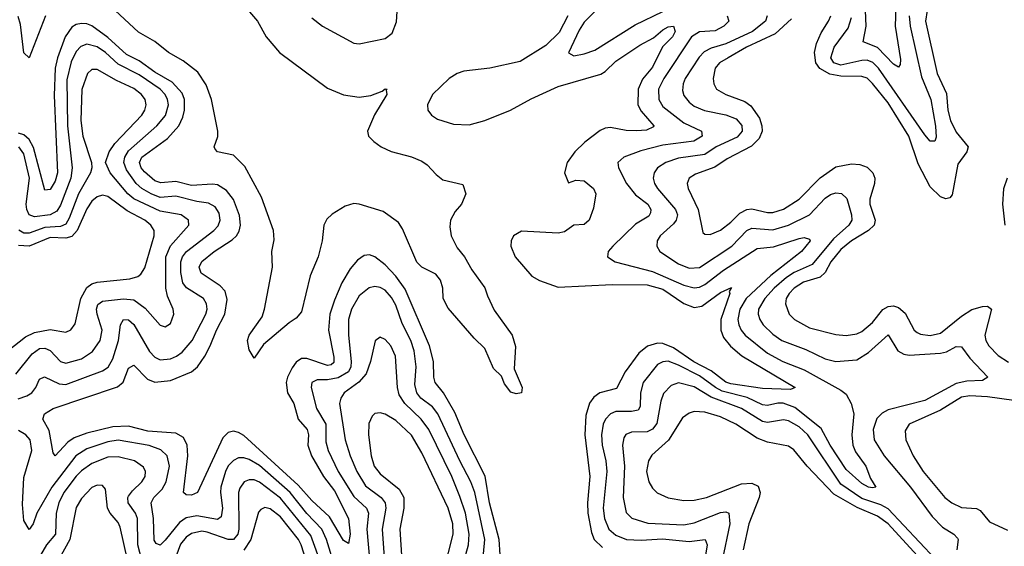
# Model space of a CAD drawing. Header units: inches. Extents: x 1694797 to 1849917, y 907313 to 1017959.
# Tile 599 of 656: x 1832834 to 1836594, y 932204 to 934215. Entities that reach past the tile are written whole.
import ezdxf

# ---------------------------------------------------------------- set-up
doc = ezdxf.new("R2010")
doc.units = ezdxf.units.IN
doc.header["$MEASUREMENT"] = 0
doc.layers.add('B8933', color=7, linetype='Continuous')

msp = doc.modelspace()

# ---------------------------------------------------------------- linework, layer by layer
at = {"layer": 'B8933', "color": 5}
for points, elevation in [([(1835190.9, 934409.1), (1834990, 934205.6), (1834970, 934175.7), (1834929, 934089), (1834950, 934077.3), (1834990, 934084.1), (1835030, 934098.3), (1835184.1, 934195.9), (1835290, 934246.9)], 640), ([(1833650, 934317.5), (1833741.7, 934210), (1833775.7, 934150), (1833826.7, 934090), (1834010, 933953.1), (1834070, 933928.3), (1834130, 933919.6), (1834174.5, 933925.5), (1834217.6, 933942.4), (1834230, 933951.7), (1834237.3, 933950), (1834233.8, 933946.2), (1834235.9, 933930), (1834188.3, 933851.7), (1834162, 933790), (1834166, 933770), (1834186, 933750), (1834214.6, 933730), (1834252.1, 933712.1), (1834330, 933691.5), (1834370, 933674.6), (1834390, 933661.1), (1834424, 933624), (1834450, 933603.8), (1834526, 933586), (1834537.1, 933550), (1834520.8, 933510), (1834497.3, 933482.7), (1834479.2, 933450), (1834476.1, 933423.9), (1834481.6, 933390), (1834504, 933344), (1834532.6, 933310), (1834560.3, 933260.3), (1834610, 933191.5), (1834620, 933160), (1834645.9, 933105.9), (1834714.3, 933010), (1834727.5, 932967.5), (1834721.6, 932881.6), (1834752.7, 932810), (1834750.3, 932789.7), (1834730, 932786), (1834710, 932793.2), (1834685.1, 932825.1), (1834674, 932854), (1834643.6, 932883.6), (1834610, 932959.5), (1834570, 932998.4), (1834470, 933113.3), (1834451.6, 933150), (1834449.4, 933190), (1834440.5, 933220.5), (1834423.3, 933243.3), (1834370, 933269.6), (1834350, 933288.7), (1834296.3, 933416.3), (1834281, 933441), (1834222.2, 933482.2), (1834130, 933511.1), (1834110, 933512.9), (1834077.3, 933502.7), (1834027.5, 933472.5), (1834006.8, 933453.2), (1833995.9, 933430), (1833989.1, 933370), (1833974.3, 933310), (1833943.3, 933236.7), (1833910, 933098.9), (1833890, 933075.4), (1833862.5, 933057.5), (1833764.7, 932975.3), (1833730, 932922.7), (1833710, 932954), (1833704.2, 932990), (1833710, 933010.2), (1833759.6, 933080.4), (1833769.4, 933110), (1833799.9, 933270), (1833796.5, 933330), (1833806, 933374), (1833803.2, 933410), (1833757.7, 933537.7), (1833694.3, 933654.3), (1833650, 933697.3), (1833589.6, 933710), (1833580.3, 933720.3), (1833577, 933730), (1833591.1, 933768.9), (1833590.8, 933790), (1833566.4, 933910), (1833546, 933966), (1833514.3, 934014.3), (1833458.4, 934058.4), (1833402.6, 934090), (1833350, 934131.9), (1833288, 934168), (1833163.3, 934283.3)], 580), ([(1833950, 934222), (1833990, 934190.7), (1834110, 934125.7), (1834130, 934122.3), (1834230, 934142.9), (1834256.8, 934163.2), (1834272.5, 934207.5), (1834282.1, 934350)], 620), ([(1836180.7, 934299.3), (1836177.4, 934190), (1836197, 934063), (1836196.1, 934043.9), (1836190, 934033.7), (1836170, 934045.4), (1836110, 934108.3), (1836055.1, 934130), (1836065.6, 934190), (1836063.9, 934250)], 640), ([(1836299, 934250), (1836292.7, 934210), (1836337.3, 934010), (1836372.9, 933932.9), (1836378.3, 933870), (1836388, 933830), (1836410, 933785.4), (1836455.3, 933730), (1836451, 933710), (1836416.7, 933663.3), (1836394.2, 933545.8), (1836385.8, 933534.2), (1836370, 933530.7), (1836350, 933538.6), (1836310, 933576.7), (1836264.9, 933664.9), (1836229, 933770), (1836150, 933897.8), (1836090, 933971.4), (1836070, 933991.2), (1836050, 933998), (1835970, 933998.9), (1835927.2, 934007.2), (1835888.6, 934028.6), (1835873.4, 934050), (1835869.3, 934090), (1835876.2, 934123.8), (1835894.8, 934165.2), (1835922.3, 934210), (1835931, 934230)], 680), ([(1832932, 934230), (1832870, 934069.7), (1832850, 934088.7), (1832837, 934197), (1832827.9, 934227.9)], 580), ([(1834926.6, 934230), (1834893.6, 934166.4), (1834843, 934117), (1834744.7, 934055.3), (1834629.5, 934029.5), (1834530, 934018.6), (1834504.4, 934010), (1834474.4, 933990), (1834410.7, 933930), (1834390.8, 933890), (1834392.5, 933870), (1834406.7, 933850), (1834430, 933835.7), (1834490, 933815.5), (1834550, 933813.5), (1834610, 933829.6), (1834707.8, 933870), (1834786.7, 933913.3), (1834890, 933959.4), (1835053.2, 934006.8), (1835070, 934016.8), (1835110, 934056.3), (1835201.9, 934118.1), (1835253.8, 934146.2), (1835290, 934176.6), (1835310, 934187.7), (1835330.1, 934190.1), (1835336.4, 934170), (1835326.6, 934150), (1835288.9, 934111.1), (1835250, 934034.3), (1835212.6, 933987.4), (1835195.5, 933950), (1835194.7, 933890), (1835206.4, 933866.4), (1835255.9, 933810), (1835253.9, 933806.1), (1835227.2, 933792.8), (1835189.7, 933790.3), (1835150, 933791.7), (1835090, 933802.8), (1835070, 933800.9), (1835050, 933792.3), (1834992, 933748), (1834954.1, 933710), (1834924.6, 933670), (1834913.7, 933630), (1834930, 933592), (1834957.9, 933602.1), (1834990, 933600.3), (1835024.8, 933570), (1835034, 933550), (1835025, 933495), (1835009.1, 933450), (1834990, 933432.9), (1834950, 933431), (1834914.7, 933405.3), (1834890, 933399.5), (1834750, 933407.8), (1834719.7, 933390), (1834710.2, 933370), (1834708.8, 933350), (1834725.4, 933310), (1834790, 933235.1), (1834818.5, 933218.5), (1834890, 933193.6), (1835095.7, 933204.3), (1835230, 933202.1), (1835290, 933185.5), (1835370, 933131.5), (1835410, 933115.8), (1835438.4, 933121.6), (1835510, 933173.9), (1835552.1, 933192.1), (1835543.4, 933176.6), (1835546, 933170), (1835511.6, 933070), (1835510.8, 933030), (1835521.8, 933001.8), (1835548.7, 932968.7), (1835590.8, 932930.8), (1835795.5, 932810), (1835776.9, 932803.1), (1835670, 932807), (1835550, 932824.2), (1835530, 932831.1), (1835474.3, 932874.3), (1835408.3, 932908.3), (1835330, 932962), (1835290, 932978.4), (1835270, 932980.1), (1835231.7, 932968.3), (1835198, 932942), (1835145.8, 932870), (1835113.1, 932806.9), (1835049.7, 932790.3), (1835026, 932774), (1835009.7, 932750.3), (1834996.3, 932703.7), (1834991.6, 932630), (1835010.7, 932470), (1835002.7, 932370), (1835003.8, 932330), (1835017.3, 932257.3), (1835027.6, 932230), (1835058.9, 932198.9)], 620), ([(1835535.8, 934230), (1835541.2, 934210), (1835522.5, 934190), (1835490, 934172.9), (1835430, 934168.8), (1835399.4, 934150), (1835293.6, 933990), (1835273.6, 933950), (1835274.4, 933910), (1835290, 933883.8), (1835370, 933821.4), (1835436.9, 933790), (1835439.8, 933770), (1835408.7, 933751.3), (1835290, 933736.1), (1835205.8, 933714.2), (1835140.4, 933690), (1835118, 933670), (1835120.2, 933650), (1835151.4, 933590), (1835185.8, 933545.8), (1835232.3, 933510), (1835243.6, 933490), (1835242.3, 933477.7), (1835235.8, 933464.2), (1835186, 933434), (1835099.2, 933350), (1835081.1, 933330), (1835078.4, 933310), (1835108.2, 933290), (1835250, 933254.1), (1835370, 933201.8), (1835410, 933190.8), (1835430, 933193.7), (1835450, 933203.3), (1835520.8, 933259.2), (1835650, 933341.5), (1835711.8, 933348.2), (1835810, 933380.1), (1835830, 933383), (1835850, 933377.1), (1835852.5, 933370), (1835819.8, 933330), (1835702.2, 933237.8), (1835607.7, 933150), (1835583.3, 933110), (1835576.5, 933070), (1835579.7, 933050), (1835588.3, 933030), (1835604.1, 933010), (1835690, 932941.8), (1835748.5, 932910), (1835830, 932878.2), (1835970, 932800.8), (1835990, 932784.5), (1836008.9, 932750), (1836019.1, 932710), (1836011.6, 932630), (1836015.8, 932590), (1836025.4, 932565.4), (1836064.4, 932510), (1836083.1, 932463.1), (1836103, 932430), (1836090, 932426.9), (1836075.1, 932430), (1836050, 932443.7), (1835990, 932496.9), (1835928.1, 932590), (1835894, 932654), (1835793.9, 932733.9), (1835749.8, 932750.2), (1835729.1, 932750.9), (1835690, 932741.2), (1835670, 932744), (1835611.7, 932771.7), (1835516.9, 932796.9), (1835490.4, 932810.4), (1835430, 932855.2), (1835350, 932896.4), (1835310, 932911), (1835290, 932909), (1835270, 932898.5), (1835215, 932830), (1835204.8, 932790), (1835202.7, 932737.3), (1835195.5, 932724.5), (1835170, 932718.6), (1835110, 932718.2), (1835090, 932709.9), (1835070.4, 932689.6), (1835061.8, 932670), (1835055.6, 932630), (1835058, 932590), (1835071.9, 932530), (1835075.8, 932490), (1835062.5, 932350), (1835066.7, 932310), (1835083.9, 932270), (1835110, 932246.2), (1835150.4, 932230.4), (1835207.6, 932227.6), (1835288, 932232), (1835390, 932222.4), (1835451.3, 932230), (1835458.9, 932210), (1835452.2, 932170)], 640), ([(1835687.6, 934230), (1835681.5, 934210), (1835632.3, 934170), (1835530, 934122.4), (1835474, 934106), (1835448.1, 934091.9), (1835428.3, 934071.7), (1835375, 933990), (1835366.8, 933970), (1835365, 933945), (1835370, 933926), (1835390, 933900.4), (1835410, 933885), (1835448.3, 933868.3), (1835530, 933852.2), (1835570, 933837), (1835590.8, 933810.8), (1835592.2, 933790), (1835573.1, 933766.9), (1835493.9, 933730), (1835450, 933700.2), (1835350, 933686.7), (1835300.7, 933670), (1835269.5, 933650), (1835256.2, 933630), (1835253.4, 933610), (1835258.3, 933590), (1835269.1, 933570), (1835338.7, 933490), (1835345.4, 933470), (1835340.6, 933450), (1835330, 933435.4), (1835279.8, 933390), (1835267.8, 933370), (1835267, 933350), (1835278, 933330), (1835350, 933283), (1835390, 933266.6), (1835430, 933268.5), (1835553.4, 933350), (1835610.6, 933410), (1835630, 933419), (1835710, 933412.9), (1835770, 933430.4), (1835849.9, 933470), (1835910, 933533.9), (1835930, 933547.3), (1835950, 933553.3), (1835971.8, 933551.8), (1835992.7, 933532.7), (1836010.1, 933470), (1836011.1, 933450), (1835999.8, 933430), (1835941.2, 933378.8), (1835859.6, 933280.4), (1835790.6, 933250), (1835761.7, 933230), (1835714.8, 933190), (1835678.6, 933150), (1835655.2, 933110), (1835653.3, 933090), (1835659.6, 933070), (1835673.4, 933050), (1835710, 933013.7), (1835743.8, 932990), (1835835.4, 932955.4), (1835910, 932919.6), (1835950, 932909.6), (1836030, 932915.9), (1836075.4, 932944.6), (1836150, 933011.1), (1836186.8, 932950), (1836210, 932937.7), (1836230, 932933.9), (1836350, 932941.4), (1836373, 932947), (1836410, 932966.6), (1836430, 932966), (1836461.9, 932921.9), (1836531.3, 932850), (1836510, 932836.8), (1836450, 932834.7), (1836410, 932826.1), (1836290, 932760.5), (1836150, 932725.2), (1836127.3, 932712.7), (1836107.3, 932692.7), (1836092.5, 932650), (1836096.8, 932610), (1836134.8, 932550), (1836235.3, 932430), (1836318.3, 932318.3), (1836357.6, 932277.6), (1836400.3, 932250), (1836414.9, 932234.9), (1836417.8, 932230), (1836412.6, 932190)], 660), ([(1835781.1, 934218.9), (1835718.5, 934161.5), (1835608.8, 934110), (1835538.9, 934070), (1835505.9, 934050), (1835489, 934030), (1835482.2, 933990), (1835484.1, 933970), (1835495.3, 933950), (1835530.3, 933930), (1835603.3, 933903.3), (1835626.1, 933886.1), (1835659, 933839), (1835668.4, 933810), (1835669.1, 933790), (1835658.2, 933761.8), (1835627.8, 933732.2), (1835535.9, 933684.1), (1835487.9, 933652.1), (1835415.1, 933624.9), (1835390.1, 933609.9), (1835383, 933590), (1835386.1, 933570), (1835425.3, 933490), (1835442.9, 933402.9), (1835450, 933395.8), (1835470, 933395.2), (1835510, 933411.4), (1835550, 933442.3), (1835583.8, 933476.2), (1835610, 933490.7), (1835630, 933492.4), (1835690, 933478.2), (1835710, 933479.3), (1835750, 933491.8), (1835810, 933529.2), (1835890, 933611.5), (1835950, 933653.2), (1836010, 933665.2), (1836042.3, 933662.3), (1836070, 933652.4), (1836092.2, 933630), (1836098.9, 933610), (1836098.4, 933590), (1836079.9, 933530), (1836080.1, 933510), (1836100.4, 933450), (1836096.7, 933430), (1836075.1, 933410), (1836010.6, 933370), (1835970, 933337.9), (1835930.8, 933290), (1835909, 933250), (1835890, 933231.4), (1835827, 933213), (1835790.6, 933190), (1835771.7, 933170), (1835760.9, 933150), (1835757.9, 933130), (1835771.6, 933090), (1835792.8, 933070), (1835850, 933038.1), (1835950, 933012.4), (1835990, 933009.5), (1836030, 933016), (1836050, 933024.2), (1836090, 933058.7), (1836130, 933108.1), (1836150, 933119.6), (1836170, 933121.8), (1836190, 933116), (1836214.6, 933094.6), (1836249.7, 933029.7), (1836260.6, 933020.6), (1836273.6, 933013.6), (1836310, 933009.2), (1836350, 933017.6), (1836430, 933083.4), (1836470, 933108), (1836510, 933119.6), (1836530, 933120.5), (1836545.2, 933110), (1836519.7, 933010), (1836522.9, 932990), (1836534.2, 932970), (1836570, 932933.2), (1836610, 932907.2)], 680), ([(1836229.8, 934230.2), (1836233.8, 934190), (1836277.4, 933997.4), (1836313, 933910), (1836331.4, 933808.6), (1836333.2, 933766.8), (1836328.5, 933751.5), (1836310, 933751), (1836290, 933775.4), (1836113.2, 934030), (1836091.6, 934051.6), (1836070, 934060.1), (1836050, 934059.6), (1835970, 934041.6), (1835942.5, 934050), (1835931.5, 934070), (1835943.9, 934110), (1835996.8, 934183.2), (1836010, 934223.7)], 660), ([(1834669, 932171), (1834664.5, 932230), (1834627.8, 932370), (1834611.8, 932471.8), (1834531.7, 932630), (1834495.5, 932715.5), (1834452, 932790), (1834420.1, 932830), (1834415.5, 932850), (1834414.3, 932910), (1834399.2, 932970), (1834305.4, 933185.4), (1834270, 933236), (1834230, 933279), (1834190, 933309.3), (1834170, 933316.9), (1834150, 933314.1), (1834123.8, 933296.3), (1834096.3, 933263.7), (1834064.2, 933210), (1834035.8, 933144.2), (1834018.2, 933090), (1834013.3, 933030), (1834034, 932926), (1834034.1, 932905.9), (1834023.1, 932896.9), (1834010, 932893.9), (1833930, 932921.2), (1833910, 932920.9), (1833890, 932906.8), (1833874.9, 932885.1), (1833856.7, 932850), (1833851.6, 932830), (1833856.9, 932790), (1833880.4, 932750), (1833897, 932690), (1833931.8, 932650), (1833936.5, 932630), (1833934.6, 932590), (1833948.9, 932550), (1833993.5, 932470), (1834035.5, 932415.5), (1834090.1, 932310.1), (1834095.7, 932250), (1834090, 932214.5), (1834070, 932225.6), (1834016.6, 932316.6), (1833950, 932379.4), (1833897.3, 932437.3), (1833690, 932627.2), (1833670, 932638.3), (1833650, 932643.9), (1833630, 932638.2), (1833610, 932618.9), (1833513.4, 932410), (1833490, 932399.6), (1833470, 932400.6), (1833459.4, 932410), (1833476.1, 932550), (1833473.8, 932590), (1833459.1, 932619.1), (1833430, 932635.9), (1833323.8, 932643.8), (1833250, 932662.8), (1833190, 932660.8), (1833090, 932636.4), (1833041.5, 932618.5), (1833017.7, 932602.3), (1832969, 932549), (1832961.6, 932561.6), (1832946.9, 932646.9), (1832922.6, 932690), (1832928.3, 932710), (1832962, 932730), (1833207.5, 932812.5), (1833228.7, 932831.3), (1833250, 932884.7), (1833270, 932895.9), (1833322.7, 932842.7), (1833350, 932831.3), (1833410, 932837.8), (1833490, 932870.1), (1833512.6, 932890), (1833540.9, 932930), (1833562, 932970), (1833585.2, 933030), (1833617.4, 933090), (1833626.5, 933146.5), (1833618.5, 933178.5), (1833599.3, 933199.3), (1833527.2, 933247.2), (1833519.4, 933270), (1833530, 933291.6), (1833576.1, 933330), (1833645.3, 933374.7), (1833661.6, 933390), (1833672.1, 933407.9), (1833676.9, 933430), (1833673.1, 933466.9), (1833650, 933527.9), (1833623.3, 933563.3), (1833590, 933584.7), (1833570, 933587.5), (1833490, 933581.5), (1833430, 933597.7), (1833372.5, 933592.5), (1833350, 933599.9), (1833310, 933633.7), (1833297.8, 933650), (1833291.5, 933670), (1833300.8, 933690), (1833398.6, 933761.4), (1833441.6, 933810), (1833457.3, 933842.7), (1833463.7, 933870), (1833463.6, 933910), (1833454.6, 933934.6), (1833416.9, 933976.9), (1833350, 934014.4), (1833290, 934058.2), (1833242.5, 934082.5), (1833170, 934147.3), (1833110, 934191.3), (1833090, 934199.6), (1833070, 934201.2), (1833050, 934196.6), (1833033.5, 934186.5), (1833007.1, 934150), (1832978.7, 934070), (1832969.8, 934030), (1832966.2, 933926.2), (1832978.5, 933630), (1832970, 933598), (1832950, 933567), (1832930, 933563.5), (1832887, 933727), (1832870, 933757.9), (1832850, 933775.3), (1832830, 933781.5)], 620), ([(1832827.7, 932767.7), (1832861.6, 932778.4), (1832880.2, 932790), (1832895.1, 932810), (1832910, 932842.9), (1832928.5, 932851.5), (1832984.7, 932824.7), (1833010, 932822.1), (1833150, 932873.7), (1833171.6, 932888.4), (1833190, 932920.6), (1833210.9, 932990), (1833218.9, 933050), (1833230, 933070.7), (1833250, 933068.9), (1833270, 933050.7), (1833330, 932948.2), (1833350, 932926.2), (1833370, 932916.4), (1833410, 932919.4), (1833432.4, 932930), (1833454.6, 932945.4), (1833492.6, 932990), (1833545.1, 933090), (1833549.9, 933110), (1833546.9, 933130), (1833535.4, 933150), (1833470.8, 933190.8), (1833457.1, 933210), (1833449.9, 933249.9), (1833449.7, 933290.3), (1833455.7, 933310), (1833470.4, 933329.6), (1833575.8, 933410), (1833591.6, 933428.4), (1833599.2, 933450), (1833595.8, 933475.8), (1833580.4, 933500.4), (1833554.9, 933514.9), (1833510, 933520.7), (1833430, 933541), (1833370, 933536.5), (1833335.8, 933550), (1833300.4, 933570), (1833279.4, 933590), (1833241.5, 933641.5), (1833232.1, 933670), (1833235, 933690), (1833250, 933714.2), (1833358, 933810), (1833390.2, 933849.8), (1833401.8, 933890), (1833399, 933910), (1833389.5, 933930), (1833370, 933950), (1833290, 934004.4), (1833210, 934044.8), (1833161.7, 934090), (1833130, 934111.7), (1833090, 934121.2), (1833067.6, 934112.4), (1833050, 934093.6), (1833030, 934053.8), (1833014.7, 933985.3), (1833016.4, 933810), (1833034.6, 933650), (1833029.2, 933610), (1832990, 933507), (1832976.4, 933483.6), (1832950.7, 933469.3), (1832890, 933461.9), (1832869.7, 933469.7), (1832861.2, 933490), (1832859.3, 933510), (1832871.3, 933610), (1832850, 933703.4), (1832831.1, 933730)], 640), ([(1832818.9, 932861.1), (1832881.4, 932938.6), (1832910, 932958.8), (1832930, 932960.3), (1832950, 932952.2), (1832989.5, 932909.5), (1833010, 932902.8), (1833070, 932920.1), (1833112.3, 932947.7), (1833141.5, 932990), (1833149.5, 933030), (1833129.9, 933090), (1833127.6, 933110), (1833132.9, 933127.1), (1833150, 933139.6), (1833230, 933149.7), (1833270, 933145.1), (1833312.9, 933112.9), (1833370, 933048.4), (1833390, 933042.6), (1833410, 933054.9), (1833423.2, 933090), (1833420.6, 933110), (1833398.8, 933158.8), (1833391.9, 933190), (1833392.1, 933310), (1833410, 933351.7), (1833480.5, 933430), (1833478.6, 933450), (1833450.2, 933470.2), (1833370, 933484.1), (1833270, 933530.6), (1833247.2, 933550), (1833179.4, 933630), (1833161.7, 933670), (1833175.5, 933710), (1833197.6, 933742.4), (1833300.2, 933850), (1833312.3, 933870), (1833317.1, 933890), (1833313.2, 933910), (1833298.8, 933930), (1833270, 933952.1), (1833203.3, 933983.3), (1833130, 934025), (1833110, 934025.2), (1833092.8, 934010), (1833071.5, 933948.5), (1833067.5, 933830), (1833075.6, 933770), (1833107.8, 933670), (1833109.6, 933650), (1833103.9, 933630), (1833058.5, 933550), (1833023, 933457), (1833010, 933434.4), (1832990, 933425.7), (1832930, 933421.2), (1832870, 933399.8), (1832850, 933400.4), (1832831.1, 933411.1)], 660), ([(1836604, 933610), (1836591, 933569), (1836587.2, 933510), (1836595.3, 933430)], 720), ([(1832790, 932952.1), (1832856.2, 933003.8), (1832890, 933020.9), (1832950, 933032.5), (1833010, 933022.4), (1833028.9, 933031.1), (1833046.5, 933053.5), (1833067.3, 933150), (1833090, 933192.5), (1833110, 933206.4), (1833130, 933212.4), (1833254.5, 933225.5), (1833285.6, 933234.4), (1833297.1, 933242.9), (1833311.9, 933268.1), (1833347.9, 933390), (1833347.1, 933410), (1833334.7, 933430), (1833312.2, 933450), (1833244.8, 933484.8), (1833170, 933540.4), (1833150, 933544.9), (1833130, 933538.3), (1833110, 933521.9), (1833090, 933492.5), (1833053.2, 933410), (1833032.7, 933387.3), (1833010, 933380.8), (1832950, 933383.5), (1832870, 933350.4), (1832830, 933353.3)], 680), ([(1834604.8, 932175.2), (1834609.6, 932230), (1834572.2, 932410), (1834556.4, 932450), (1834514.2, 932530), (1834431, 932710), (1834410, 932737.2), (1834365.7, 932770), (1834350, 932790), (1834342.5, 932822.5), (1834347.3, 932890), (1834340.1, 932950), (1834327.3, 932990), (1834295, 933055), (1834270, 933124.4), (1834254.2, 933154.2), (1834230, 933181.6), (1834210, 933192.6), (1834190, 933195.9), (1834168.4, 933191.6), (1834130, 933161), (1834100.5, 933110), (1834089.7, 933070), (1834090.1, 933010.1), (1834099.6, 932910), (1834098.2, 932890), (1834090.1, 932870), (1834050, 932847.5), (1834010, 932839.9), (1833970, 932839.3), (1833949.4, 932830), (1833946.9, 932810), (1833967, 932730), (1834002.9, 932670), (1834003.2, 932603.2), (1834012.5, 932570), (1834050.4, 932490), (1834110, 932394.3), (1834158.2, 932350), (1834165.5, 932330), (1834159.5, 932270), (1834176.9, 932070)], 640), ([(1834530.7, 932149.3), (1834548.3, 932210), (1834550.8, 932250), (1834536.7, 932330), (1834514.4, 932394.4), (1834484.5, 932470), (1834396.8, 932650), (1834367.5, 932690), (1834304.2, 932750), (1834283, 932783), (1834276.1, 932810), (1834268.6, 932930), (1834251.2, 932970), (1834230, 932993.3), (1834210, 933003), (1834191.3, 932988.7), (1834173.5, 932910), (1834156.8, 932863.2), (1834129.1, 932830.9), (1834073.2, 932790), (1834060.4, 932770), (1834054.6, 932750), (1834077.3, 932610), (1834095.6, 932550), (1834120.9, 932490), (1834155.1, 932435.1), (1834213.7, 932390), (1834230.1, 932370), (1834232.6, 932350), (1834217.9, 932270), (1834230.7, 932090)], 660), ([(1836330, 932156.5), (1836150, 932347), (1836122.7, 932362.7), (1836050, 932387.1), (1835970, 932441.6), (1835843.1, 932630), (1835810, 932660.8), (1835770, 932683.5), (1835750, 932686.4), (1835690, 932677), (1835670, 932680.1), (1835589.9, 932730), (1835474.1, 932774.1), (1835410, 932813), (1835350, 932828.9), (1835321.4, 932818.6), (1835292.8, 932787.2), (1835282.2, 932757.8), (1835266.8, 932673.2), (1835250, 932650.9), (1835230, 932641.7), (1835170, 932639.9), (1835149, 932631), (1835141.3, 932618.7), (1835135.9, 932590), (1835143.4, 932510), (1835138.1, 932390), (1835150, 932333.1), (1835170.9, 932310.9), (1835233, 932293), (1835370, 932286.3), (1835410, 932294.2), (1835510, 932333.3), (1835530, 932336.1), (1835542.4, 932330), (1835545.5, 932290), (1835516.6, 932150)], 660), ([(1836630, 932760.4), (1836530, 932775.3), (1836461.5, 932778.5), (1836430, 932774.2), (1836350, 932724.4), (1836230.3, 932670), (1836215.5, 932644.5), (1836217.4, 932610), (1836245.5, 932550), (1836284.1, 932490), (1836366.7, 932390), (1836393.4, 932370), (1836430, 932351.9), (1836487.9, 932347.9), (1836501.1, 932341.1), (1836537, 932297), (1836605.5, 932265.5)], 680), ([(1834453.8, 932110), (1834489.5, 932250), (1834488, 932290), (1834469.5, 932350), (1834370, 932560.7), (1834330, 932628.6), (1834270, 932685), (1834230, 932708.3), (1834210, 932713.6), (1834190, 932710.9), (1834179.6, 932700.4), (1834167.4, 932672.6), (1834166.1, 932630), (1834176.3, 932550), (1834187.8, 932510), (1834210, 932481), (1834282.6, 932422.6), (1834301, 932390), (1834301, 932350), (1834285.6, 932270), (1834296.2, 932110)], 680), ([(1836303.3, 932123.3), (1836149.9, 932290), (1836110, 932319.2), (1836031.9, 932351.9), (1835943.1, 932403.1), (1835841.4, 932510), (1835790, 932572.8), (1835770, 932586.3), (1835690, 932602.3), (1835650, 932616.7), (1835568.3, 932670), (1835510, 932698.5), (1835450, 932715.9), (1835410, 932719.1), (1835390, 932712.4), (1835364.9, 932695.1), (1835311, 932609), (1835248.2, 932551.8), (1835234.8, 932530), (1835227.5, 932490), (1835236, 932450), (1835250, 932426.3), (1835267.8, 932407.8), (1835310, 932389.4), (1835370, 932379.2), (1835410, 932379.8), (1835456.4, 932390), (1835590, 932442.4), (1835630, 932445.3), (1835654, 932434), (1835661, 932410), (1835657.3, 932390), (1835617.8, 932290), (1835596.1, 932190)], 680), ([(1834034.8, 932134.8), (1834005.8, 932230), (1833987.7, 932270), (1833930, 932328.9), (1833866.5, 932410), (1833750, 932512.5), (1833710, 932536.1), (1833690, 932541.4), (1833670, 932541.7), (1833650, 932532.2), (1833630, 932511.2), (1833619.3, 932490), (1833602.3, 932430), (1833600.4, 932410), (1833608.5, 932350), (1833602.9, 932317.1), (1833590, 932306.7), (1833510, 932319.9), (1833470, 932313.2), (1833444.9, 932295.1), (1833390, 932227), (1833370, 932209), (1833354.9, 932214.9), (1833347.7, 932227.7), (1833344.8, 932310), (1833335.5, 932370), (1833346.5, 932390), (1833377.5, 932422.5), (1833393.3, 932450), (1833406, 932510), (1833397.4, 932550), (1833372.5, 932572.5), (1833328.5, 932588.5), (1833210, 932609.4), (1833170, 932602.8), (1833090, 932576.5), (1833048.3, 932550), (1832956.7, 932430), (1832900.1, 932330), (1832884.9, 932290), (1832870, 932268.7), (1832850, 932302), (1832844.2, 932364.2), (1832850, 932467), (1832880.6, 932570), (1832874.6, 932610), (1832857.7, 932630), (1832830, 932646.4)], 640), ([(1833307.3, 932127.3), (1833284.8, 932210), (1833283.3, 932310), (1833276.7, 932330), (1833247.8, 932370), (1833246.5, 932390), (1833250, 932396.1), (1833264.2, 932415.8), (1833300.8, 932450), (1833312.9, 932470), (1833314.4, 932490), (1833306.4, 932506.4), (1833271.9, 932530), (1833210, 932545.7), (1833170, 932544.3), (1833110, 932520.1), (1833070, 932492.1), (1833050, 932471.9), (1833002.3, 932410), (1832983.1, 932370), (1832973.6, 932330), (1832970.4, 932250), (1832936.6, 932210), (1832914, 932170)], 660), ([(1833259.4, 932090), (1833217.7, 932277.7), (1833210, 932295.2), (1833179, 932330), (1833168.8, 932350), (1833161.7, 932421.7), (1833150, 932436.4), (1833130, 932437.3), (1833110, 932428.1), (1833070, 932386.3), (1833050, 932351.9), (1833025, 932230), (1832984.4, 932155.6)], 680), ([(1833987.2, 932130), (1833945.8, 932245.8), (1833830, 932387.7), (1833750, 932449.5), (1833730, 932457.6), (1833710, 932458.5), (1833691.2, 932450), (1833674.4, 932425.6), (1833670.1, 932410), (1833670.8, 932269.2), (1833667.4, 932250), (1833650.1, 932230), (1833630, 932229.7), (1833550, 932258.6), (1833530, 932261.7), (1833490, 932253), (1833470, 932238.8), (1833448, 932212), (1833425.5, 932150)], 660), ([(1833940.2, 932110), (1833908.8, 932210), (1833898.5, 932230), (1833830, 932316), (1833790, 932347.3), (1833770, 932351.6), (1833755, 932345), (1833746.1, 932333.9), (1833717.2, 932230), (1833690.5, 932189.5)], 680)]:
    msp.add_lwpolyline(points, dxfattribs=dict(at, elevation=elevation))

doc.saveas('drawing.dxf')
